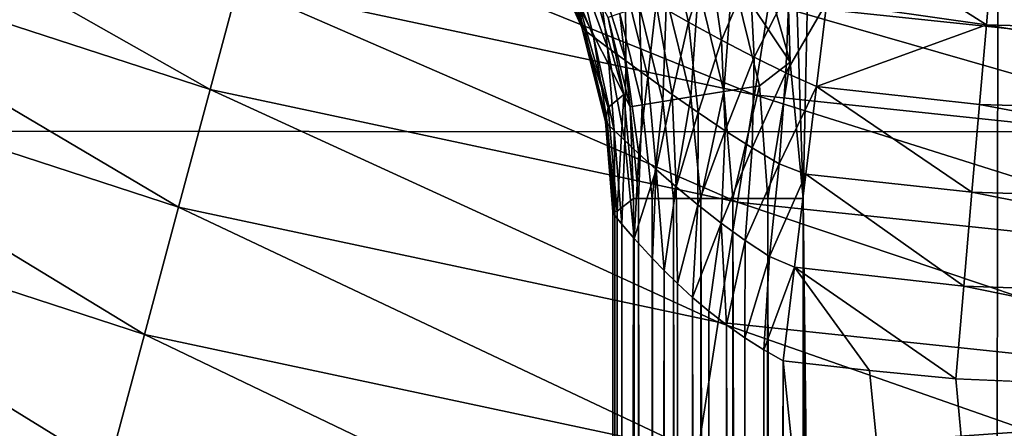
# Model space of a CAD drawing. Header units: metres. Extents: x -106 to 264, y -111 to 81.
# Tile 96 of 549: x -6.71 to -2.37, y -23.36 to -21.57. Entities that reach past the tile are written whole.
import ezdxf

# ---------------------------------------------------------------- set-up
doc = ezdxf.new("R2010")
doc.units = ezdxf.units.M
doc.layers.add('solid_20422013', color=7, linetype='CONTINUOUS')

msp = doc.modelspace()

# ---------------------------------------------------------------- linework, layer by layer
at = {"layer": 'solid_20422013'}
for points in [[(-4.603954, 19.494402, 77.686752), (-3.25963, -22.351816, 77.693359), (-2.346627, 19.890446, 77.696556)], [(-2.491656, -88.099617, 77.696121), (-2.346627, 19.890446, 77.696556), (-3.25963, -22.351816, 77.693359)], [(-2.491656, -88.099617, 77.696121), (-2.088497, -88.499275, 77.697273), (-2.346627, 19.890446, 77.696556)], [(-4.603954, 19.494402, 77.686752), (-3.476764, -21.185291, 77.692444), (-3.3161, -21.752062, 77.69313)], [(-4.603954, 19.494402, 77.686752), (-3.3161, -21.752062, 77.69313), (-3.25963, -22.351816, 77.693359)], [(17.20516, -19.884491, -17.470285), (-16.305061, -22.052233, -17.165628), (-17.210392, -19.873657, -17.471807)], [(17.20516, -19.884491, -17.470285), (16.300222, -22.066586, -17.16361), (-16.305061, -22.052233, -17.165628)], [(-8.130398, -21.137606, 19.765039), (-5.872144, -21.872807, 19.765039), (-7.958961, -20.691902, 20.173351)], [(-5.872144, -21.872807, 19.765039), (-5.748325, -21.4116, 20.173351), (-7.958961, -20.691902, 20.173351)], [(-5.748325, -21.4116, 20.173351), (-3.474476, -21.895842, 20.173351), (-5.642612, -21.017834, 20.651402)], [(-3.474476, -21.895842, 20.173351), (-3.41058, -21.49317, 20.651402), (-5.642612, -21.017834, 20.651402)], [(-8.322673, -21.637487, 19.436544), (-6.011014, -22.390074, 19.436544), (-8.130398, -21.137606, 19.765039)], [(-6.011014, -22.390074, 19.436544), (-5.872144, -21.872807, 19.765039), (-8.130398, -21.137606, 19.765039)], [(-3.155889, -21.487612, 65.12912), (-3.116612, -21.165144, 64.807137), (-2.452281, -21.587704, 65.150826)], [(-3.116612, -21.165144, 64.807137), (-2.425394, -21.276714, 64.852951), (-2.452281, -21.587704, 65.150826)], [(-4.241595, -21.516018, 68.689796), (-4.414095, -21.196823, 66.45813), (-4.234193, -21.599855, 66.456947)], [(-4.397733, -21.208206, 66.260292), (-4.234193, -21.599855, 66.456947), (-4.414095, -21.196823, 66.45813)], [(-4.397733, -21.208206, 66.260292), (-4.221346, -21.612122, 66.300308), (-4.234193, -21.599855, 66.456947)], [(-4.397733, -21.208206, 66.260292), (-4.348368, -21.238041, 66.070923), (-4.221346, -21.612122, 66.300308)], [(-3.851964, -21.206194, 65.199295), (-3.763943, -21.575478, 65.447548), (-3.906486, -21.4951, 65.520386)], [(-3.851964, -21.206194, 65.199295), (-3.671619, -21.285431, 65.142136), (-3.763943, -21.575478, 65.447548)], [(-3.571083, -21.371437, 77.676453), (-3.3161, -21.752062, 77.69313), (-3.476764, -21.185291, 77.692444)], [(-3.41058, -21.49317, 20.651402), (-1.141042, -21.732151, 20.651402), (-3.359203, -21.169399, 21.187397)], [(-1.141042, -21.732151, 20.651402), (-1.123854, -21.404781, 21.187397), (-3.359203, -21.169399, 21.187397)], [(-4.348368, -21.238041, 66.070923), (-4.183412, -21.641085, 66.149757), (-4.221346, -21.612122, 66.300308)], [(-4.348368, -21.238041, 66.070923), (-4.268982, -21.285032, 65.89769), (-4.183412, -21.641085, 66.149757)], [(-4.268982, -21.285032, 65.89769), (-4.122074, -21.686857, 66.010925), (-4.183412, -21.641085, 66.149757)], [(-4.268982, -21.285032, 65.89769), (-4.164861, -21.346024, 65.746185), (-4.122074, -21.686857, 66.010925)], [(-3.671619, -21.285431, 65.142136), (-3.619085, -21.654936, 65.399925), (-3.763943, -21.575478, 65.447548)], [(-3.671619, -21.285431, 65.142136), (-3.493799, -21.360201, 65.113686), (-3.619085, -21.654936, 65.399925)], [(-2.452281, -21.587704, 65.150826), (-2.425394, -21.276714, 64.852951), (-0.000003, -21.656595, 65.120834)], [(-2.425394, -21.276714, 64.852951), (-0.000004, -21.349018, 64.815765), (-0.000003, -21.656595, 65.120834)], [(-4.164861, -21.346024, 65.746185), (-4.041016, -21.746553, 65.887985), (-4.122074, -21.686857, 66.010925)], [(-4.164861, -21.346024, 65.746185), (-4.041991, -21.417343, 65.619858), (-4.041016, -21.746553, 65.887985)], [(-3.721118, -21.42157, 77.624092), (-3.608388, -21.880777, 77.624413), (-3.571083, -21.371437, 77.676453)], [(-3.493799, -21.360201, 65.113686), (-3.475605, -21.730322, 65.375275), (-3.619085, -21.654936, 65.399925)], [(-3.608388, -21.880777, 77.624413), (-3.452305, -21.855398, 77.676872), (-3.571083, -21.371437, 77.676453)], [(-3.571083, -21.371437, 77.676453), (-3.452305, -21.855398, 77.676872), (-3.3161, -21.752062, 77.69313)], [(-3.493799, -21.360201, 65.113686), (-3.32132, -21.428087, 65.110359), (-3.475605, -21.730322, 65.375275)], [(-5.872144, -21.872807, 19.765039), (-3.549317, -22.367479, 19.765039), (-5.748325, -21.4116, 20.173351)], [(-3.549317, -22.367479, 19.765039), (-3.474476, -21.895842, 20.173351), (-5.748325, -21.4116, 20.173351)], [(-4.041991, -21.417343, 65.619858), (-3.944438, -21.81675, 65.783653), (-4.041016, -21.746553, 65.887985)], [(-4.041991, -21.417343, 65.619858), (-3.906486, -21.4951, 65.520386), (-3.944438, -21.81675, 65.783653)], [(-3.861583, -21.468563, 77.533928), (-3.754499, -21.904564, 77.534172), (-3.721118, -21.42157, 77.624092)], [(-3.754499, -21.904564, 77.534172), (-3.608388, -21.880777, 77.624413), (-3.721118, -21.42157, 77.624092)], [(-4.050033, -21.893696, 76.950813), (-4.17491, -21.451817, 76.950714), (-4.241595, -21.516018, 68.689796)], [(-4.118124, -21.554768, 77.105728), (-4.17491, -21.451817, 76.950714), (-4.050033, -21.893696, 76.950813)], [(-3.980064, -21.50827, 77.410278), (-3.877729, -21.924656, 77.410477), (-3.861583, -21.468563, 77.533928)], [(-3.877729, -21.924656, 77.410477), (-3.754499, -21.904564, 77.534172), (-3.861583, -21.468563, 77.533928)], [(-3.32132, -21.428087, 65.110359), (-3.335807, -21.799078, 65.370949), (-3.475605, -21.730322, 65.375275)], [(-3.32132, -21.428087, 65.110359), (-3.155889, -21.487612, 65.12912), (-3.335807, -21.799078, 65.370949)], [(-4.066904, -21.537455, 77.263329), (-3.968102, -21.93943, 77.26339), (-3.980064, -21.50827, 77.410278)], [(-3.968102, -21.93943, 77.26339), (-3.877729, -21.924656, 77.410477), (-3.980064, -21.50827, 77.410278)], [(-3.906486, -21.4951, 65.520386), (-3.836667, -21.893761, 65.699455), (-3.944438, -21.81675, 65.783653)], [(-3.906486, -21.4951, 65.520386), (-3.763943, -21.575478, 65.447548), (-3.836667, -21.893761, 65.699455)], [(-3.474476, -21.895842, 20.173351), (-1.16242, -22.139301, 20.173351), (-3.41058, -21.49317, 20.651402)], [(-1.16242, -22.139301, 20.173351), (-1.141042, -21.732151, 20.651402), (-3.41058, -21.49317, 20.651402)], [(-3.335807, -21.799078, 65.370949), (-3.155889, -21.487612, 65.12912), (-3.201151, -21.859211, 65.384468)], [(-3.201151, -21.859211, 65.384468), (-3.155889, -21.487612, 65.12912), (-2.452281, -21.587704, 65.150826)], [(-4.118974, -21.952095, 68.691574), (-4.241595, -21.516018, 68.689796), (-4.234193, -21.599855, 66.456947)], [(-4.050033, -21.893696, 76.950813), (-4.241595, -21.516018, 68.689796), (-4.118974, -21.952095, 68.691574)], [(-4.066904, -21.537455, 77.263329), (-4.118124, -21.554768, 77.105728), (-4.021347, -21.948181, 77.105751)], [(-4.021347, -21.948181, 77.105751), (-4.118124, -21.554768, 77.105728), (-4.050033, -21.893696, 76.950813)], [(-4.066904, -21.537455, 77.263329), (-4.021347, -21.948181, 77.105751), (-3.968102, -21.93943, 77.26339)], [(-3.763943, -21.575478, 65.447548), (-3.721725, -21.973881, 65.635605), (-3.836667, -21.893761, 65.699455)], [(-3.763943, -21.575478, 65.447548), (-3.619085, -21.654936, 65.399925), (-3.721725, -21.973881, 65.635605)], [(-3.201151, -21.859211, 65.384468), (-2.452281, -21.587704, 65.150826), (-2.48253, -21.937553, 65.386421)], [(-2.48253, -21.937553, 65.386421), (-2.452281, -21.587704, 65.150826), (-0.000003, -22.012218, 65.368225)], [(-2.452281, -21.587704, 65.150826), (-0.000003, -21.656595, 65.120834), (-0.000003, -22.012218, 65.368225)], [(-8.531042, -22.179211, 19.195969), (-6.161508, -22.95064, 19.195969), (-8.322673, -21.637487, 19.436544)], [(-6.161508, -22.95064, 19.195969), (-6.011014, -22.390074, 19.436544), (-8.322673, -21.637487, 19.436544)], [(-4.118974, -21.952095, 68.691574), (-4.234193, -21.599855, 66.456947), (-4.130368, -22.013157, 66.456444)], [(-4.221346, -21.612122, 66.300308), (-4.130368, -22.013157, 66.456444), (-4.234193, -21.599855, 66.456947)], [(-4.221346, -21.612122, 66.300308), (-4.121131, -22.024395, 66.33049), (-4.130368, -22.013157, 66.456444)], [(-4.221346, -21.612122, 66.300308), (-4.183412, -21.641085, 66.149757), (-4.121131, -22.024395, 66.33049)], [(-4.183412, -21.641085, 66.149757), (-4.092558, -22.052467, 66.208389), (-4.121131, -22.024395, 66.33049)], [(-4.183412, -21.641085, 66.149757), (-4.122074, -21.686857, 66.010925), (-4.092558, -22.052467, 66.208389)], [(-3.619085, -21.654936, 65.399925), (-3.603112, -22.053579, 65.591499), (-3.721725, -21.973881, 65.635605)], [(-3.619085, -21.654936, 65.399925), (-3.475605, -21.730322, 65.375275), (-3.603112, -22.053579, 65.591499)], [(-4.122074, -21.686857, 66.010925), (-4.045782, -22.096998, 66.093941), (-4.092558, -22.052467, 66.208389)], [(-4.122074, -21.686857, 66.010925), (-4.041016, -21.746553, 65.887985), (-4.045782, -22.096998, 66.093941)], [(-4.041016, -21.746553, 65.887985), (-3.98292, -22.155371, 65.990067), (-4.045782, -22.096998, 66.093941)], [(-4.041016, -21.746553, 65.887985), (-3.944438, -21.81675, 65.783653), (-3.98292, -22.155371, 65.990067)], [(-3.475605, -21.730322, 65.375275), (-3.483694, -22.129629, 65.565956), (-3.603112, -22.053579, 65.591499)], [(-3.475605, -21.730322, 65.375275), (-3.335807, -21.799078, 65.370949), (-3.483694, -22.129629, 65.565956)], [(-3.452305, -21.855398, 77.676872), (-3.415902, -22.351816, 77.676247), (-3.3161, -21.752062, 77.69313)], [(-3.415902, -22.351816, 77.676247), (-3.25963, -22.351816, 77.693359), (-3.3161, -21.752062, 77.69313)], [(-3.335807, -21.799078, 65.370949), (-3.365479, -22.199324, 65.557487), (-3.483694, -22.129629, 65.565956)], [(-3.335807, -21.799078, 65.370949), (-3.201151, -21.859211, 65.384468), (-3.365479, -22.199324, 65.557487)], [(-3.944438, -21.81675, 65.783653), (-3.906444, -22.224421, 65.898941), (-3.98292, -22.155371, 65.990067)], [(-3.944438, -21.81675, 65.783653), (-3.836667, -21.893761, 65.699455), (-3.906444, -22.224421, 65.898941)], [(-3.608388, -21.880777, 77.624413), (-3.569309, -22.351816, 77.625053), (-3.452305, -21.855398, 77.676872)], [(-3.569309, -22.351816, 77.625053), (-3.415902, -22.351816, 77.676247), (-3.452305, -21.855398, 77.676872)], [(-3.365479, -22.199324, 65.557487), (-3.201151, -21.859211, 65.384468), (-3.248068, -22.244398, 65.55899)], [(-3.248068, -22.244398, 65.55899), (-3.201151, -21.859211, 65.384468), (-2.51594, -22.323984, 65.560173)], [(-3.201151, -21.859211, 65.384468), (-2.48253, -21.937553, 65.386421), (-2.51594, -22.323984, 65.560173)], [(-6.011014, -22.390074, 19.436544), (-3.633254, -22.896444, 19.436544), (-5.872144, -21.872807, 19.765039)], [(-3.633254, -22.896444, 19.436544), (-3.549317, -22.367479, 19.765039), (-5.872144, -21.872807, 19.765039)], [(-4.050033, -21.893696, 76.950813), (-4.118974, -21.952095, 68.691574), (-4.078593, -22.408281, 68.694183)], [(-4.006546, -22.351816, 76.949913), (-4.050033, -21.893696, 76.950813), (-4.078593, -22.408281, 68.694183)], [(-4.021347, -21.948181, 77.105751), (-4.050033, -21.893696, 76.950813), (-4.006546, -22.351816, 76.949913)], [(-3.836667, -21.893761, 65.699455), (-3.818969, -22.300671, 65.82209), (-3.906444, -22.224421, 65.898941)], [(-3.836667, -21.893761, 65.699455), (-3.721725, -21.973881, 65.635605), (-3.818969, -22.300671, 65.82209)], [(-3.754499, -21.904564, 77.534172), (-3.710075, -22.351816, 77.540726), (-3.608388, -21.880777, 77.624413)], [(-3.710075, -22.351816, 77.540726), (-3.569309, -22.351816, 77.625053), (-3.608388, -21.880777, 77.624413)], [(-3.549317, -22.367479, 19.765039), (-1.187458, -22.616182, 19.765039), (-3.474476, -21.895842, 20.173351)], [(-1.187458, -22.616182, 19.765039), (-1.16242, -22.139301, 20.173351), (-3.474476, -21.895842, 20.173351)], [(-3.968102, -21.93943, 77.26339), (-4.021347, -21.948181, 77.105751), (-3.984761, -22.351816, 77.122932)], [(-3.984761, -22.351816, 77.122932), (-3.924733, -22.351816, 77.28405), (-3.968102, -21.93943, 77.26339)], [(-3.968102, -21.93943, 77.26339), (-3.924733, -22.351816, 77.28405), (-3.877729, -21.924656, 77.410477)], [(-3.924733, -22.351816, 77.28405), (-3.831122, -22.351816, 77.425438), (-3.877729, -21.924656, 77.410477)], [(-3.877729, -21.924656, 77.410477), (-3.831122, -22.351816, 77.425438), (-3.754499, -21.904564, 77.534172)], [(-3.831122, -22.351816, 77.425438), (-3.710075, -22.351816, 77.540726), (-3.754499, -21.904564, 77.534172)], [(-2.51594, -22.323984, 65.560173), (-2.48253, -21.937553, 65.386421), (-0.000003, -22.40521, 65.550507)], [(-2.48253, -21.937553, 65.386421), (-0.000003, -22.012218, 65.368225), (-0.000003, -22.40521, 65.550507)], [(-4.118974, -21.952095, 68.691574), (-4.130368, -22.013157, 66.456444), (-4.078593, -22.408281, 68.694183)], [(-3.984761, -22.351816, 77.122932), (-4.021347, -21.948181, 77.105751), (-4.006546, -22.351816, 76.949913)], [(-3.721725, -21.973881, 65.635605), (-3.723046, -22.380526, 65.760368), (-3.818969, -22.300671, 65.82209)], [(-3.721725, -21.973881, 65.635605), (-3.603112, -22.053579, 65.591499), (-3.723046, -22.380526, 65.760368)], [(-4.130368, -22.013157, 66.456444), (-4.09812, -22.410749, 66.456543), (-4.078593, -22.408281, 68.694183)], [(-4.121131, -22.024395, 66.33049), (-4.09812, -22.410749, 66.456543), (-4.130368, -22.013157, 66.456444)], [(-4.121131, -22.024395, 66.33049), (-4.088933, -22.426447, 66.332787), (-4.09812, -22.410749, 66.456543)], [(-4.121131, -22.024395, 66.33049), (-4.092558, -22.052467, 66.208389), (-4.088933, -22.426447, 66.332787)], [(16.300222, -22.066586, -17.16361), (-15.641152, -24.319883, -16.846931), (-16.305061, -22.052233, -17.165628)], [(16.300222, -22.066586, -17.16361), (15.63771, -24.33466, -16.844854), (-15.641152, -24.319883, -16.846931)], [(-4.092558, -22.052467, 66.208389), (-4.058503, -22.464363, 66.209381), (-4.088933, -22.426447, 66.332787)], [(-4.092558, -22.052467, 66.208389), (-4.045782, -22.096998, 66.093941), (-4.058503, -22.464363, 66.209381)], [(-3.603112, -22.053579, 65.591499), (-3.621082, -22.46047, 65.714157), (-3.723046, -22.380526, 65.760368)], [(-3.603112, -22.053579, 65.591499), (-3.483694, -22.129629, 65.565956), (-3.621082, -22.46047, 65.714157)], [(-4.045782, -22.096998, 66.093941), (-4.004651, -22.527771, 66.087364), (-4.058503, -22.464363, 66.209381)], [(-4.045782, -22.096998, 66.093941), (-3.98292, -22.155371, 65.990067), (-4.004651, -22.527771, 66.087364)], [(-3.98292, -22.155371, 65.990067), (-3.906444, -22.224421, 65.898941), (-4.004651, -22.527771, 66.087364)], [(-3.483694, -22.129629, 65.565956), (-3.515291, -22.537197, 65.68351), (-3.621082, -22.46047, 65.714157)], [(-3.483694, -22.129629, 65.565956), (-3.365479, -22.199324, 65.557487), (-3.515291, -22.537197, 65.68351)], [(-8.531042, -22.179211, 19.195969), (-8.750365, -22.749413, 19.049246), (-6.319913, -23.540674, 19.049246)], [(-8.531042, -22.179211, 19.195969), (-6.319913, -23.540674, 19.049246), (-6.161508, -22.95064, 19.195969)], [(-3.365479, -22.199324, 65.557487), (-3.40759, -22.607849, 65.668228), (-3.515291, -22.537197, 65.68351)], [(-3.365479, -22.199324, 65.557487), (-3.248068, -22.244398, 65.55899), (-3.40759, -22.607849, 65.668228)], [(-3.906444, -22.224421, 65.898941), (-3.923678, -22.616594, 65.969101), (-4.004651, -22.527771, 66.087364)], [(-3.906444, -22.224421, 65.898941), (-3.872121, -22.669418, 65.913391), (-3.923678, -22.616594, 65.969101)], [(-3.906444, -22.224421, 65.898941), (-3.818969, -22.300671, 65.82209), (-3.872121, -22.669418, 65.913391)], [(-3.40759, -22.607849, 65.668228), (-3.248068, -22.244398, 65.55899), (-3.297955, -22.653975, 65.665291)], [(-3.297955, -22.653975, 65.665291), (-3.248068, -22.244398, 65.55899), (-2.551759, -22.738283, 65.666405)], [(-3.248068, -22.244398, 65.55899), (-2.51594, -22.323984, 65.560173), (-2.551759, -22.738283, 65.666405)], [(-3.818969, -22.300671, 65.82209), (-3.813056, -22.726597, 65.861473), (-3.872121, -22.669418, 65.913391)], [(-3.818969, -22.300671, 65.82209), (-3.723046, -22.380526, 65.760368), (-3.813056, -22.726597, 65.861473)], [(-2.551759, -22.738283, 65.666405), (-2.51594, -22.323984, 65.560173), (-0.000003, -22.823772, 65.662209)], [(-2.51594, -22.323984, 65.560173), (-0.000003, -22.40521, 65.550507), (-0.000003, -22.823772, 65.662209)], [(-4.09812, -86, 66.456543), (-4.006546, -22.351816, 76.949913), (-4.078593, -22.408281, 68.694183)], [(-4.006546, -86, 76.949913), (-4.006546, -22.351816, 76.949913), (-4.09812, -86, 66.456543)], [(-3.98736, -86, 77.112045), (-3.984761, -22.351816, 77.122932), (-4.006546, -22.351816, 76.949913)], [(-3.98736, -86, 77.112045), (-4.006546, -22.351816, 76.949913), (-4.006546, -86, 76.949913)], [(-3.98736, -86, 77.112045), (-3.933003, -86, 77.267319), (-3.984761, -22.351816, 77.122932)], [(-3.933003, -86, 77.267319), (-3.924733, -22.351816, 77.28405), (-3.984761, -22.351816, 77.122932)], [(-3.933003, -86, 77.267319), (-3.845482, -86, 77.407791), (-3.924733, -22.351816, 77.28405)], [(-3.845482, -86, 77.407791), (-3.831122, -22.351816, 77.425438), (-3.924733, -22.351816, 77.28405)], [(-3.845482, -86, 77.407791), (-3.719925, -86, 77.533119), (-3.831122, -22.351816, 77.425438)], [(-3.719925, -86, 77.533119), (-3.710075, -22.351816, 77.540726), (-3.831122, -22.351816, 77.425438)], [(-3.719925, -86, 77.533119), (-3.574257, -86, 77.622757), (-3.710075, -22.351816, 77.540726)], [(-3.574257, -86, 77.622757), (-3.569309, -22.351816, 77.625053), (-3.710075, -22.351816, 77.540726)], [(-3.633254, -22.896444, 19.436544), (-1.21554, -23.15103, 19.436544), (-3.549317, -22.367479, 19.765039)], [(-3.574257, -86, 77.622757), (-3.418207, -86, 77.675743), (-3.569309, -22.351816, 77.625053)], [(-3.418207, -86, 77.675743), (-3.415902, -22.351816, 77.676247), (-3.569309, -22.351816, 77.625053)], [(-1.21554, -23.15103, 19.436544), (-1.187458, -22.616182, 19.765039), (-3.549317, -22.367479, 19.765039)], [(-3.418207, -86, 77.675743), (-3.25963, -86, 77.693359), (-3.415902, -22.351816, 77.676247)], [(-3.25963, -86, 77.693359), (-3.25963, -22.351816, 77.693359), (-3.415902, -22.351816, 77.676247)], [(-3.208316, -86.572563, 77.693565), (-3.25963, -22.351816, 77.693359), (-3.25963, -86, 77.693359)], [(-2.819406, -87.630814, 77.69503), (-2.491656, -88.099617, 77.696121), (-3.25963, -22.351816, 77.693359)], [(-3.063215, -87.11335, 77.694138), (-2.819406, -87.630814, 77.69503), (-3.25963, -22.351816, 77.693359)], [(-3.208316, -86.572563, 77.693565), (-3.063215, -87.11335, 77.694138), (-3.25963, -22.351816, 77.693359)], [(-6.161508, -22.95064, 19.195969), (-3.724218, -23.469688, 19.195969), (-6.011014, -22.390074, 19.436544)], [(-3.724218, -23.469688, 19.195969), (-3.633254, -22.896444, 19.436544), (-6.011014, -22.390074, 19.436544)], [(-4.09812, -86, 66.456543), (-4.078593, -22.408281, 68.694183), (-4.09812, -22.410749, 66.456543)], [(-4.09812, -86, 66.456543), (-4.09812, -22.410749, 66.456543), (-4.088933, -22.426447, 66.332787)], [(-3.723046, -22.380526, 65.760368), (-3.746844, -22.787283, 65.814751), (-3.813056, -22.726597, 65.861473)], [(-3.723046, -22.380526, 65.760368), (-3.621082, -22.46047, 65.714157), (-3.746844, -22.787283, 65.814751)], [(-4.080754, -86, 66.289413), (-4.09812, -86, 66.456543), (-4.088933, -22.426447, 66.332787)], [(-4.080754, -86, 66.289413), (-4.088933, -22.426447, 66.332787), (-4.058503, -22.464363, 66.209381)], [(-4.02669, -86, 66.130493), (-4.080754, -86, 66.289413), (-4.058503, -22.464363, 66.209381)], [(-4.02669, -86, 66.130493), (-4.058503, -22.464363, 66.209381), (-4.004651, -22.527771, 66.087364)], [(-3.621082, -22.46047, 65.714157), (-3.674727, -22.847618, 65.774834), (-3.746844, -22.787283, 65.814751)], [(-3.621082, -22.46047, 65.714157), (-3.597179, -22.9083, 65.742554), (-3.674727, -22.847618, 65.774834)], [(-3.621082, -22.46047, 65.714157), (-3.515291, -22.537197, 65.68351), (-3.597179, -22.9083, 65.742554)], [(-3.938698, -86, 65.987671), (-4.02669, -86, 66.130493), (-4.004651, -22.527771, 66.087364)], [(-3.938698, -86, 65.987671), (-4.004651, -22.527771, 66.087364), (-3.923678, -22.616594, 65.969101)], [(-3.515291, -22.537197, 65.68351), (-3.516173, -22.965136, 65.719063), (-3.597179, -22.9083, 65.742554)], [(-3.515291, -22.537197, 65.68351), (-3.40759, -22.607849, 65.668228), (-3.516173, -22.965136, 65.719063)], [(-3.938698, -86, 65.987671), (-3.923678, -22.616594, 65.969101), (-3.872121, -22.669418, 65.913391)], [(-3.40759, -22.607849, 65.668228), (-3.43288, -23.017508, 65.704803), (-3.516173, -22.965136, 65.719063)], [(-3.40759, -22.607849, 65.668228), (-3.297955, -22.653975, 65.665291), (-3.43288, -23.017508, 65.704803)], [(-3.821235, -86, 65.868027), (-3.938698, -86, 65.987671), (-3.872121, -22.669418, 65.913391)], [(-3.821235, -86, 65.868027), (-3.872121, -22.669418, 65.913391), (-3.813056, -22.726597, 65.861473)], [(-3.43288, -23.017508, 65.704803), (-3.297955, -22.653975, 65.665291), (-3.34815, -23.066092, 65.699997)], [(-2.967896, -23.109013, 65.699997), (-3.34815, -23.066092, 65.699997), (-3.297955, -22.653975, 65.665291)], [(-3.297955, -22.653975, 65.665291), (-2.551759, -22.738283, 65.666405), (-2.586954, -23.145319, 65.699997)], [(-2.967896, -23.109013, 65.699997), (-3.297955, -22.653975, 65.665291), (-2.586954, -23.145319, 65.699997)], [(-3.821235, -86, 65.868027), (-3.813056, -22.726597, 65.861473), (-3.746844, -22.787283, 65.814751)], [(-6.319913, -23.540674, 19.049246), (-8.750365, -22.749413, 19.049246), (-8.46274, -23.522678, 19)], [(-2.586954, -23.145319, 65.699997), (-2.551759, -22.738283, 65.666405), (-0.000003, -23.256697, 65.699997)], [(-2.551759, -22.738283, 65.666405), (-0.000003, -22.823772, 65.662209), (-0.000003, -23.256697, 65.699997)], [(-3.678967, -86, 65.776901), (-3.821235, -86, 65.868027), (-3.746844, -22.787283, 65.814751)], [(-3.678967, -86, 65.776901), (-3.746844, -22.787283, 65.814751), (-3.674727, -22.847618, 65.774834)], [(-3.678967, -86, 65.776901), (-3.674727, -22.847618, 65.774834), (-3.597179, -22.9083, 65.742554)], [(-3.724218, -23.469688, 19.195969), (-1.245973, -23.730648, 19.195969), (-3.633254, -22.896444, 19.436544)], [(-1.245973, -23.730648, 19.195969), (-1.21554, -23.15103, 19.436544), (-3.633254, -22.896444, 19.436544)], [(-3.518554, -86, 65.719612), (-3.678967, -86, 65.776901), (-3.597179, -22.9083, 65.742554)], [(-3.518554, -86, 65.719612), (-3.597179, -22.9083, 65.742554), (-3.516173, -22.965136, 65.719063)], [(-6.161508, -22.95064, 19.195969), (-6.319913, -23.540674, 19.049246), (-3.819963, -24.073067, 19.049246)], [(-6.161508, -22.95064, 19.195969), (-3.819963, -24.073067, 19.049246), (-3.724218, -23.469688, 19.195969)], [(-3.518554, -86, 65.719612), (-3.516173, -22.965136, 65.719063), (-3.43288, -23.017508, 65.704803)], [(-3.518554, -86, 65.719612), (-3.43288, -23.017508, 65.704803), (-3.34815, -23.066092, 65.699997)], [(-3.34815, -85.999992, 65.699997), (-3.518554, -86, 65.719612), (-3.34815, -23.066092, 65.699997)], [(3.348149, -86, 65.699997), (-3.34815, -23.066092, 65.699997), (-2.967896, -23.109013, 65.699997)], [(3.348149, -86, 65.699997), (-3.34815, -85.999992, 65.699997), (-3.34815, -23.066092, 65.699997)], [(3.348149, -86, 65.699997), (-2.967896, -23.109013, 65.699997), (-2.586954, -23.145319, 65.699997)], [(3.348149, -86, 65.699997), (-2.586954, -23.145319, 65.699997), (-0.000003, -23.256697, 65.699997)]]:
    msp.add_3dface(points, dxfattribs=at)

doc.saveas('drawing.dxf')
